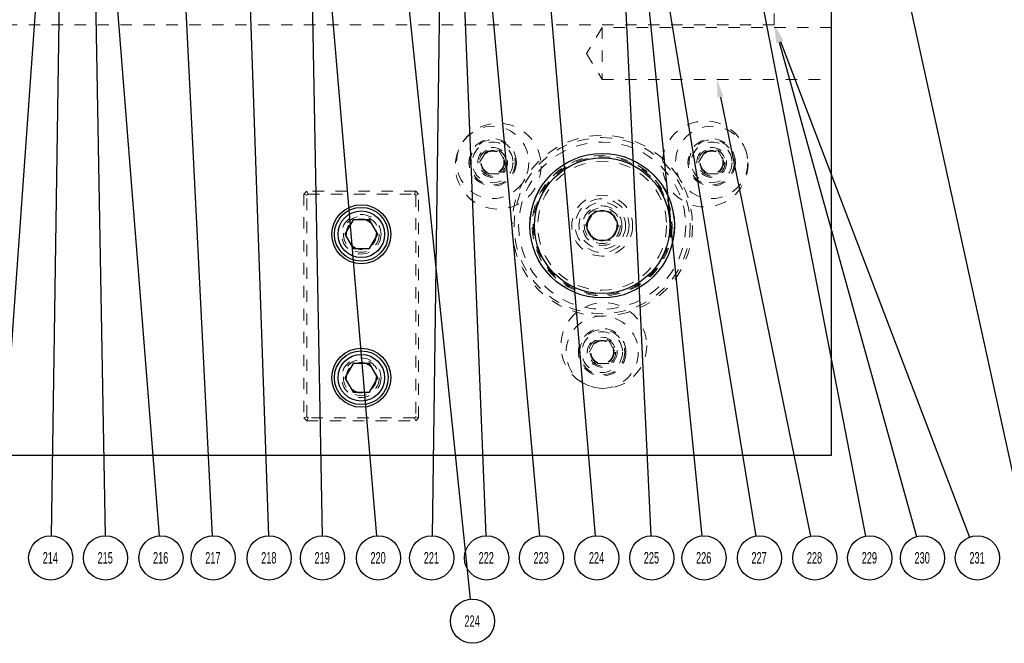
# Model space of a CAD drawing. Header units: inches. Extents: x 1880 to 2363, y -453 to -54.
# Tile 980 of 1056: x 2123.48 to 2132.06, y -274.85 to -269.41. Entities that reach past the tile are written whole.
import ezdxf

# ---------------------------------------------------------------- set-up
doc = ezdxf.new("R2010")
doc.units = ezdxf.units.IN
doc.header["$LTSCALE"] = 0.5
doc.header["$MEASUREMENT"] = 0
doc.linetypes.add('HIDDEN', pattern=[0.225, 0.15, -0.075])
for name, color, linetype in [('DSS-M-S', 53, 'Continuous'), ('DST-M-S', 53, 'Continuous'), ('PBU-M-S', 8, 'Continuous'), ('SID-M-S', 105, 'Continuous'), ('SVF-M-S', 8, 'Continuous')]:
    doc.layers.add(name, color=color, linetype=linetype)
doc.styles.add('SLDTEXTSTYLE0', font='TXT', dxfattribs={"width": 0.595745})

msp = doc.modelspace()

# ---------------------------------------------------------------- linework, layer by layer
at = {"layer": 'DSS-M-S', "linetype": 'HIDDEN', "lineweight": 18}
for radius in [0.76772, 0.72835, 0.61024, 0.2655, 0.172]:
    msp.add_circle((2128.55381, -271.20862), radius, dxfattribs=at)
at = {"layer": 'DST-M-S', "linetype": 'Continuous', "lineweight": 25}
for p, q in [((2130.55381, -273.20862), (2130.55381, -259.20862)), ((2118.05381, -273.20862), (2130.55381, -273.20862))]:
    msp.add_line(p, q, dxfattribs=at)
at = {"layer": 'DST-M-S', "linetype": 'HIDDEN', "lineweight": 18}
for p, q in [((2128.55381, -269.48207), (2128.41768, -269.70862)), ((2128.55381, -269.48207), (2128.55381, -269.93517)), ((2130.55381, -269.48207), (2128.55381, -269.48207)), ((2128.41768, -269.70862), (2128.55381, -269.93517)), ((2128.55381, -269.93517), (2130.55381, -269.93517)), ((2125.97881, -270.90862), (2125.95381, -270.93362)), ((2126.92881, -270.90862), (2125.97881, -270.90862)), ((2125.98916, -270.93362), (2125.97881, -270.90862)), ((2126.91845, -270.93362), (2126.92881, -270.90862)), ((2126.95381, -270.93362), (2126.92881, -270.90862)), ((2125.95381, -270.93362), (2125.95381, -272.88362)), ((2125.97881, -270.94398), (2125.95381, -270.93362)), ((2125.97881, -270.94398), (2125.98916, -270.93362)), ((2125.97881, -272.87327), (2125.97881, -270.94398)), ((2125.98916, -270.93362), (2126.91845, -270.93362)), ((2126.91845, -270.93362), (2126.92881, -270.94398)), ((2126.92881, -270.94398), (2126.95381, -270.93362)), ((2126.92881, -270.94398), (2126.92881, -272.87327)), ((2126.95381, -272.88362), (2126.95381, -270.93362)), ((2125.95381, -272.88362), (2125.97881, -272.87327)), ((2125.95381, -272.88362), (2125.97881, -272.90862)), ((2125.98916, -272.88362), (2125.97881, -272.87327)), ((2125.97881, -272.90862), (2125.98916, -272.88362)), ((2126.91845, -272.88362), (2125.98916, -272.88362)), ((2126.92881, -272.87327), (2126.91845, -272.88362)), ((2126.92881, -272.90862), (2126.91845, -272.88362)), ((2126.95381, -272.88362), (2126.92881, -272.87327)), ((2126.92881, -272.90862), (2126.95381, -272.88362)), ((2125.97881, -272.90862), (2126.92881, -272.90862))]:
    msp.add_line(p, q, dxfattribs=at)
for centre, radius in [((2127.59913, -270.65744), 0.09843), ((2129.50848, -270.65744), 0.09843), ((2126.45381, -271.28362), 0.172), ((2126.45381, -271.28362), 0.1285), ((2128.55381, -272.31098), 0.09843), ((2126.45381, -272.53362), 0.172), ((2126.45381, -272.53362), 0.1285)]:
    msp.add_circle(centre, radius, dxfattribs=at)
at = {"layer": 'DST-M-S', "linetype": 'Continuous', "lineweight": 25}
for centre, radius in [((2128.55381, -271.20862), 0.62992), ((2126.45381, -271.28362), 0.2575), ((2126.45381, -272.53362), 0.2575)]:
    msp.add_circle(centre, radius, dxfattribs=at)
at = {"layer": 'PBU-M-S', "linetype": 'HIDDEN', "lineweight": 18}
for p, q in [((2130.05381, -269.45862), (2130.05381, -262.95862)), ((2118.55381, -269.45862), (2130.05381, -269.45862))]:
    msp.add_line(p, q, dxfattribs=at)
at = {"layer": 'SID-M-S'}
for p, q in [((2129.39145, -260.88836), (2132.25303, -273.91577)), ((2128.40258, -261.84383), (2128.97697, -273.91151)), ((2123.86497, -266.16395), (2123.74877, -273.91131)), ((2124.08308, -266.16394), (2124.22092, -273.91132)), ((2124.7751, -266.34443), (2125.15342, -273.91153)), ((2125.38417, -266.35587), (2125.64399, -273.9114)), ((2123.82207, -266.41146), (2123.28127, -273.91179)), ((2124.09763, -266.41138), (2124.69215, -273.91189)), ((2128.6944, -266.66384), (2129.42256, -273.91225)), ((2126.60407, -266.77379), (2127.40328, -274.46368)), ((2127.89187, -266.77407), (2128.49156, -273.91196)), ((2125.98166, -266.7996), (2126.11186, -273.91132)), ((2127.16914, -266.81122), (2127.07041, -273.91131)), ((2127.3678, -266.80861), (2128.0074, -273.91206)), ((2128.72905, -266.81257), (2129.89367, -273.91382)), ((2125.99205, -266.93406), (2126.58662, -273.91198)), ((2127.26007, -266.98111), (2127.53847, -273.91144)), ((2129.60317, -267.48677), (2130.84965, -273.91481)), ((2130.09563, -269.60891), (2131.29492, -273.91833)), ((2130.10939, -269.60439), (2131.75642, -273.92391)), ((2129.58512, -270.088), (2130.3692, -273.9152))]:
    msp.add_line(p, q, dxfattribs=at)
for centre in [(2123.74589, -274.10366), (2124.22434, -274.10366), (2124.70735, -274.10366), (2125.16303, -274.10366), (2125.6506, -274.10366), (2126.11538, -274.10366), (2126.60295, -274.10366), (2127.06774, -274.10366), (2127.54619, -274.10366), (2128.02465, -274.10366), (2128.50766, -274.10366), (2128.98612, -274.10366), (2129.44179, -274.10366), (2129.9248, -274.10366), (2130.40781, -274.10366), (2130.88627, -274.10366), (2131.3465, -274.10366), (2131.82495, -274.10366), (2127.42316, -274.65502)]:
    msp.add_circle(centre, 0.19237, dxfattribs=at)
for points in [[(2130.08509, -269.61365), (2130.05381, -269.45862), (2130.08509, -269.61365), (2130.13368, -269.59512)], [(2130.07058, -269.61588), (2130.05381, -269.45862), (2130.07058, -269.61588), (2130.12068, -269.60194)], [(2129.55965, -270.09322), (2129.55381, -269.93517), (2129.55965, -270.09322), (2129.61059, -270.08278)]]:
    msp.add_solid(points, dxfattribs=at)
at = {"layer": 'SVF-M-S', "linetype": 'HIDDEN', "lineweight": 18}
for p, q in [((2127.48548, -270.65744), (2127.54231, -270.55902)), ((2127.48548, -270.65744), (2127.54231, -270.55902)), ((2127.54231, -270.55902), (2127.65596, -270.55902)), ((2127.54231, -270.55902), (2127.65596, -270.55902)), ((2127.65596, -270.55902), (2127.71279, -270.65744)), ((2127.65596, -270.55902), (2127.71279, -270.65744)), ((2129.39483, -270.65744), (2129.45166, -270.55902)), ((2129.39483, -270.65744), (2129.45166, -270.55902)), ((2129.45166, -270.55902), (2129.56531, -270.55902)), ((2129.45166, -270.55902), (2129.56531, -270.55902)), ((2129.56531, -270.55902), (2129.62213, -270.65744)), ((2129.56531, -270.55902), (2129.62213, -270.65744)), ((2127.54231, -270.75587), (2127.48548, -270.65744)), ((2127.54231, -270.75587), (2127.48548, -270.65744)), ((2127.71279, -270.65744), (2127.65596, -270.75587)), ((2127.71279, -270.65744), (2127.65596, -270.75587)), ((2129.45166, -270.75587), (2129.39483, -270.65744)), ((2129.45166, -270.75587), (2129.39483, -270.65744)), ((2129.62213, -270.65744), (2129.56531, -270.75587)), ((2129.62213, -270.65744), (2129.56531, -270.75587)), ((2127.65596, -270.75587), (2127.54231, -270.75587)), ((2127.65596, -270.75587), (2127.54231, -270.75587)), ((2129.56531, -270.75587), (2129.45166, -270.75587)), ((2129.56531, -270.75587), (2129.45166, -270.75587)), ((2128.40947, -271.20862), (2128.48164, -271.08362)), ((2128.48164, -271.08362), (2128.62598, -271.08362)), ((2128.62598, -271.08362), (2128.69815, -271.20862)), ((2128.48164, -271.33362), (2128.40947, -271.20862)), ((2128.69815, -271.20862), (2128.62598, -271.33362)), ((2128.62598, -271.33362), (2128.48164, -271.33362)), ((2128.44016, -272.31098), (2128.49698, -272.21256)), ((2128.44016, -272.31098), (2128.49698, -272.21256)), ((2128.49698, -272.21256), (2128.61063, -272.21256)), ((2128.49698, -272.21256), (2128.61063, -272.21256)), ((2128.61063, -272.21256), (2128.66746, -272.31098)), ((2128.61063, -272.21256), (2128.66746, -272.31098)), ((2128.49698, -272.40941), (2128.44016, -272.31098)), ((2128.49698, -272.40941), (2128.44016, -272.31098)), ((2128.66746, -272.31098), (2128.61063, -272.40941)), ((2128.66746, -272.31098), (2128.61063, -272.40941)), ((2128.61063, -272.40941), (2128.49698, -272.40941)), ((2128.61063, -272.40941), (2128.49698, -272.40941))]:
    msp.add_line(p, q, dxfattribs=at)
at = {"layer": 'SVF-M-S', "linetype": 'Continuous', "lineweight": 25}
for p, q in [((2126.38164, -271.15862), (2126.30947, -271.28362)), ((2126.52598, -271.15862), (2126.38164, -271.15862)), ((2126.59815, -271.28362), (2126.52598, -271.15862)), ((2126.30947, -271.28362), (2126.38164, -271.40862)), ((2126.52598, -271.40862), (2126.59815, -271.28362)), ((2126.38164, -271.40862), (2126.52598, -271.40862)), ((2126.38164, -272.40862), (2126.30947, -272.53362)), ((2126.52598, -272.40862), (2126.38164, -272.40862)), ((2126.59815, -272.53362), (2126.52598, -272.40862)), ((2126.30947, -272.53362), (2126.38164, -272.65862)), ((2126.52598, -272.65862), (2126.59815, -272.53362)), ((2126.38164, -272.65862), (2126.52598, -272.65862))]:
    msp.add_line(p, q, dxfattribs=at)
at = {"layer": 'SVF-M-S', "linetype": 'HIDDEN', "lineweight": 18}
for centre, radius in [((2129.45108, -270.67132), 0.37402), ((2127.64799, -270.69062), 0.37402), ((2127.59913, -270.65744), 0.31496), ((2129.50848, -270.65744), 0.31496), ((2127.59913, -270.65744), 0.20669), ((2127.59913, -270.65744), 0.19685), ((2127.59913, -270.65744), 0.19685), ((2127.59913, -270.65744), 0.17717), ((2127.59913, -270.65744), 0.17717), ((2128.55381, -271.20862), 0.7874), ((2129.50848, -270.65744), 0.20669), ((2129.50848, -270.65744), 0.19685), ((2129.50848, -270.65744), 0.19685), ((2129.50848, -270.65744), 0.17717), ((2129.50848, -270.65744), 0.17717), ((2127.59913, -270.65744), 0.12992), ((2127.59913, -270.65744), 0.11811), ((2127.59913, -270.65744), 0.11811), ((2127.59913, -270.65744), 0.10289), ((2127.59913, -270.65744), 0.10289), ((2127.59913, -270.65744), 0.10262), ((2127.59913, -270.65744), 0.10262), ((2127.59913, -270.65744), 0.1021), ((2127.59913, -270.65744), 0.1021), ((2129.50848, -270.65744), 0.12992), ((2129.50848, -270.65744), 0.11811), ((2129.50848, -270.65744), 0.11811), ((2129.50848, -270.65744), 0.10289), ((2129.50848, -270.65744), 0.10289), ((2129.50848, -270.65744), 0.10262), ((2129.50848, -270.65744), 0.10262), ((2129.50848, -270.65744), 0.1021), ((2129.50848, -270.65744), 0.1021), ((2128.55381, -271.20862), 0.62932), ((2128.55381, -271.20862), 0.60095), ((2128.55381, -271.20862), 0.56218), ((2128.55381, -271.20862), 0.23438), ((2128.55381, -271.20862), 0.20313), ((2128.55381, -271.20862), 0.15625), ((2128.55381, -271.20862), 0.13297), ((2128.55381, -271.20862), 0.1327), ((2128.55381, -271.20862), 0.13218), ((2128.55381, -271.20862), 0.1285), ((2126.45381, -271.28362), 0.15625), ((2126.45381, -271.28362), 0.13297), ((2126.45381, -271.28362), 0.1327), ((2126.45381, -271.28362), 0.13218), ((2128.56786, -272.25363), 0.37402), ((2128.55381, -272.31098), 0.31496), ((2128.55381, -272.31098), 0.20669), ((2128.55381, -272.31098), 0.19685), ((2128.55381, -272.31098), 0.19685), ((2128.55381, -272.31098), 0.17717), ((2128.55381, -272.31098), 0.17717), ((2128.55381, -272.31098), 0.12992), ((2128.55381, -272.31098), 0.11811), ((2128.55381, -272.31098), 0.11811), ((2128.55381, -272.31098), 0.10289), ((2128.55381, -272.31098), 0.10289), ((2128.55381, -272.31098), 0.10262), ((2128.55381, -272.31098), 0.10262), ((2128.55381, -272.31098), 0.1021), ((2128.55381, -272.31098), 0.1021), ((2126.45381, -272.53362), 0.15625), ((2126.45381, -272.53362), 0.13297), ((2126.45381, -272.53362), 0.1327), ((2126.45381, -272.53362), 0.13218)]:
    msp.add_circle(centre, radius, dxfattribs=at)
at = {"layer": 'SVF-M-S', "linetype": 'Continuous', "lineweight": 25}
for centre, radius in [((2128.55381, -271.20862), 0.59055), ((2126.45381, -271.28362), 0.23438), ((2126.45381, -271.28362), 0.20312), ((2128.55381, -271.20862), 0.13287), ((2126.45381, -272.53362), 0.23438), ((2126.45381, -272.53362), 0.20312)]:
    msp.add_circle(centre, radius, dxfattribs=at)

# ---------------------------------------------------------------- texts
at = {"layer": 'SID-M-S', "char_height": 0.1, "attachment_point": 2, "style": 'SLDTEXTSTYLE0'}
for s, insert in [('214', (2123.74287, -274.05256)), ('215', (2124.22132, -274.05256)), ('216', (2124.70433, -274.05256)), ('217', (2125.16001, -274.05256)), ('218', (2125.64758, -274.05256)), ('219', (2126.11236, -274.05256)), ('220', (2126.59993, -274.05256)), ('221', (2127.06472, -274.05256)), ('222', (2127.54317, -274.05256)), ('223', (2128.02163, -274.05256)), ('224', (2128.50464, -274.05256)), ('225', (2128.9831, -274.05256)), ('226', (2129.43877, -274.05256)), ('227', (2129.92178, -274.05256)), ('228', (2130.40479, -274.05256)), ('229', (2130.88325, -274.05256)), ('230', (2131.34348, -274.05256)), ('231', (2131.82193, -274.05256)), ('224', (2127.42014, -274.60392))]:
    msp.add_mtext(s, dxfattribs=dict(at, insert=insert))

doc.saveas('drawing.dxf')
